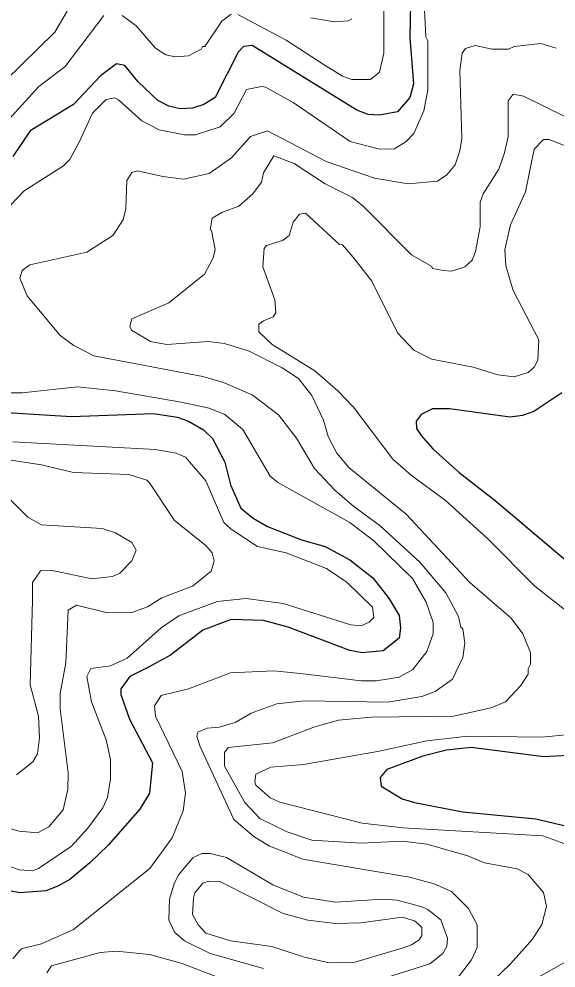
# Model space of a CAD drawing. Extents: x 423 to 448.8, y 7456.3 to 7484.
# Drawn here: x 428.618 to 429.427, y 7459.948 to 7461.376 of the extents above; entities that cross this region are included whole.
import ezdxf

# ---------------------------------------------------------------- set-up
doc = ezdxf.new("R2010")
doc.units = 0
doc.header["$LTSCALE"] = 0.032
doc.layers.add('1', color=7, linetype='Continuous', lineweight=25)
doc.layers.add('2', color=7, linetype='Continuous', lineweight=13)

msp = doc.modelspace()

# ---------------------------------------------------------------- linework, layer by layer
at = {"layer": '1'}
for points in [[(429.2078, 7461.4001), (429.2071, 7461.3475), (429.2125, 7461.2779), (429.2071, 7461.2577), (429.1885, 7461.2361), (429.1614, 7461.2307), (429.1444, 7461.2322), (429.1274, 7461.2384), (428.9696, 7461.3359), (428.9564, 7461.3343), (428.9487, 7461.3258), (428.9139, 7461.2577), (428.8969, 7461.2469), (428.8799, 7461.2415), (428.8613, 7461.2407), (428.8443, 7461.2446), (428.8273, 7461.2531), (428.7979, 7461.2809), (428.7778, 7461.3057), (428.7654, 7461.308), (428.7414, 7461.2902), (428.7004, 7461.2469), (428.6355, 7461.2075), (428.6092, 7461.1688)], [(429.436, 7460.813), (429.3935, 7460.7852), (429.3765, 7460.779), (429.3579, 7460.7766), (429.2666, 7460.789), (429.2411, 7460.789), (429.2241, 7460.7805), (429.2163, 7460.7704), (429.2171, 7460.7596), (429.2241, 7460.7488), (429.2418, 7460.7287), (429.2813, 7460.6931), (429.3354, 7460.6513), (429.4461, 7460.5577)], [(428.5752, 7460.7852), (428.6974, 7460.7774), (428.8211, 7460.7821), (428.8567, 7460.7767), (428.8737, 7460.7705), (428.8961, 7460.7573), (428.91, 7460.7442), (428.9286, 7460.7086), (428.9371, 7460.6746), (428.9526, 7460.6397), (428.9712, 7460.6243), (428.9928, 7460.6119), (429.0439, 7460.5918), (429.0794, 7460.5817), (429.1166, 7460.5616), (429.1514, 7460.5345), (429.1676, 7460.5136), (429.1761, 7460.5029), (429.1908, 7460.4781), (429.1931, 7460.4596), (429.1908, 7460.4441), (429.1668, 7460.4247), (429.1351, 7460.4216), (429.1166, 7460.4255), (429.0238, 7460.4603), (428.9866, 7460.4704), (428.9379, 7460.4719), (428.8954, 7460.4557), (428.8466, 7460.4185), (428.8134, 7460.4), (428.7855, 7460.386), (428.7716, 7460.3675), (428.7716, 7460.359), (428.7847, 7460.3219), (428.8196, 7460.2561), (428.8149, 7460.2105), (428.8002, 7460.1865), (428.753, 7460.1324), (428.7252, 7460.106), (428.695, 7460.0805), (428.6772, 7460.0705), (428.6587, 7460.0635), (428.62, 7460.0604), (428.6014, 7460.0643)], [(429.4832, 7460.2693), (429.4089, 7460.2654), (429.2991, 7460.2793), (429.262, 7460.2755), (429.2264, 7460.2662), (429.1723, 7460.246), (429.1622, 7460.2344), (429.1637, 7460.2213), (429.1955, 7460.202), (429.214, 7460.1966), (429.2867, 7460.1826), (429.3966, 7460.1718), (429.4878, 7460.1502)]]:
    msp.add_lwpolyline(points, dxfattribs=at)
at = {"layer": '2'}
for points in [[(429.2279, 7461.4094), (429.231, 7461.349), (429.2341, 7461.3428), (429.2341, 7461.2686), (429.2279, 7461.2377), (429.2132, 7461.2036), (429.2016, 7461.1912), (429.1838, 7461.1804), (429.1614, 7461.1796), (429.1173, 7461.1912), (429.0314, 7461.25), (428.9897, 7461.2732), (428.9835, 7461.274), (428.9611, 7461.2694), (428.9425, 7461.2338), (428.9216, 7461.2136), (428.8845, 7461.2013), (428.8675, 7461.2013), (428.8296, 7461.209), (428.8033, 7461.2222), (428.7685, 7461.2539), (428.7623, 7461.257), (428.7499, 7461.2547), (428.729, 7461.2338), (428.7089, 7461.1904), (428.695, 7461.1642), (428.6857, 7461.1549), (428.6262, 7461.1169), (428.5828, 7461.0721)], [(429.1676, 7461.3954), (429.1676, 7461.3243), (429.1614, 7461.2956), (429.1475, 7461.2848), (429.1197, 7461.2848), (429.1057, 7461.2894), (429.0779, 7461.3065), (429.0207, 7461.3436), (428.948, 7461.3823)], [(428.7461, 7461.3807), (428.6881, 7461.3041), (428.6486, 7461.274), (428.5728, 7461.1912)], [(428.6912, 7461.3877), (428.6726, 7461.356), (428.5975, 7461.2825)], [(428.9379, 7461.383), (428.9239, 7461.3722), (428.8984, 7461.3343), (428.8946, 7461.3343), (428.893, 7461.3304), (428.8737, 7461.3204), (428.8536, 7461.3188), (428.8397, 7461.3219), (428.8242, 7461.332), (428.7948, 7461.3653), (428.7739, 7461.3807)], [(429.1197, 7461.3761), (429.1142, 7461.373), (429.0934, 7461.3714), (429.0578, 7461.3776)], [(428.8876, 7460.3025), (428.9016, 7460.3087), (428.9201, 7460.3102), (428.9441, 7460.3172), (428.968, 7460.3312), (429.0067, 7460.3451), (429.0485, 7460.3497), (429.1738, 7460.3474), (429.2249, 7460.3559), (429.245, 7460.3636), (429.2713, 7460.3822), (429.2867, 7460.4147), (429.2898, 7460.4363), (429.2867, 7460.458), (429.2836, 7460.4603), (429.2805, 7460.4766), (429.2612, 7460.5121), (429.2218, 7460.5585), (429.1622, 7460.6127), (429.1228, 7460.642), (429.0941, 7460.6668), (429.0632, 7460.6993), (429.0361, 7460.7449), (429.009, 7460.7798), (428.9696, 7460.8099), (428.9263, 7460.8285), (428.8954, 7460.8377), (428.7314, 7460.8687), (428.7012, 7460.8841), (428.6803, 7460.8996), (428.6308, 7460.9592), (428.62, 7460.9855), (428.6231, 7460.9971), (428.6347, 7461.0056), (428.7206, 7461.0249), (428.76, 7461.0497), (428.7754, 7461.0736), (428.7793, 7461.0907), (428.7809, 7461.1325), (428.7886, 7461.1448), (428.7971, 7461.1471), (428.835, 7461.1386), (428.866, 7461.1348), (428.9046, 7461.1433), (428.9387, 7461.1665), (428.9673, 7461.1989), (428.9928, 7461.2075), (429.081, 7461.161), (429.1537, 7461.1363), (429.2047, 7461.1278), (429.2488, 7461.1317), (429.2627, 7461.141), (429.2751, 7461.1564), (429.2821, 7461.1773), (429.2852, 7461.1959), (429.2821, 7461.298), (429.2859, 7461.3242), (429.2906, 7461.3312), (429.3053, 7461.3359), (429.3308, 7461.3305), (429.3555, 7461.3305), (429.3641, 7461.3343), (429.4043, 7461.339), (429.4275, 7461.332)], [(429.4128, 7460.0403), (429.4082, 7460.0612), (429.3849, 7460.0883), (429.3687, 7460.0968), (429.3192, 7460.106), (429.2945, 7460.1161), (429.2326, 7460.1339), (429.1955, 7460.1385), (429.1336, 7460.1354), (429.0593, 7460.1401), (429.0222, 7460.1525), (428.9812, 7460.1726), (428.9587, 7460.1966), (428.9278, 7460.2515), (428.9278, 7460.2716), (428.9332, 7460.2793), (429.0006, 7460.2863), (429.0624, 7460.3102), (429.0996, 7460.3203), (429.1491, 7460.325), (429.2728, 7460.3265), (429.3293, 7460.3389), (429.3509, 7460.3482), (429.3741, 7460.3729), (429.3849, 7460.3899), (429.3849, 7460.3977), (429.3888, 7460.4046), (429.3888, 7460.4224), (429.3772, 7460.4502), (429.3594, 7460.4742), (429.2975, 7460.5276), (429.2016, 7460.6305), (429.1158, 7460.7001), (429.0972, 7460.7225), (429.0841, 7460.7473), (429.0771, 7460.772), (429.0593, 7460.8092), (429.0392, 7460.8347), (429.0145, 7460.8509), (428.965, 7460.8757), (428.9278, 7460.8872), (428.9031, 7460.8904), (428.8412, 7460.8857), (428.8165, 7460.8903), (428.7878, 7460.9074), (428.7855, 7460.9128), (428.7886, 7460.9244), (428.8443, 7460.9483), (428.8977, 7460.9917), (428.9108, 7461.0164), (428.9139, 7461.0288), (428.9085, 7461.0574), (428.9062, 7461.0582), (428.9093, 7461.076), (428.9248, 7461.0852), (428.9495, 7461.0938), (428.9704, 7461.1124), (428.9835, 7461.1301), (428.9866, 7461.144), (429.0021, 7461.1696), (429.033, 7461.158), (429.0794, 7461.1278), (429.1204, 7461.1069), (429.1374, 7461.0937), (429.2094, 7461.021), (429.2403, 7461.0033), (429.2411, 7461.0002), (429.2573, 7460.9971), (429.2697, 7460.9963), (429.2898, 7461.0025), (429.3007, 7461.0125), (429.306, 7461.0257), (429.313, 7461.0629), (429.313, 7461.1), (429.3176, 7461.1124), (429.3409, 7461.1495), (429.3494, 7461.1742), (429.3548, 7461.199), (429.3548, 7461.2523), (429.3625, 7461.2624), (429.378, 7461.2593), (429.4731, 7461.2129)], [(429.4662, 7461.175), (429.4167, 7461.1943), (429.4081, 7461.1943), (429.3942, 7461.1796), (429.3811, 7461.1154), (429.3586, 7461.0659), (429.3502, 7461.0288), (429.3517, 7461.0041), (429.3625, 7460.9669), (429.4012, 7460.8927)], [(429.4012, 7460.8927), (429.3996, 7460.8625), (429.3942, 7460.8517), (429.3849, 7460.8439), (429.3641, 7460.837), (429.3393, 7460.8401), (429.3022, 7460.8517), (429.2403, 7460.864), (429.2132, 7460.8772), (429.1885, 7460.9035), (429.1498, 7460.9809), (429.1212, 7461.018), (429.1057, 7461.0357), (429.1011, 7461.0365), (429.0501, 7461.0837), (429.0408, 7461.0822), (429.0315, 7461.0698), (429.0253, 7461.0497), (429.016, 7461.0427), (428.9912, 7461.035), (428.9874, 7461.0303), (428.9858, 7461.0025), (429.0036, 7460.953), (429.0052, 7460.9337), (429.0013, 7460.9275), (428.9866, 7460.9213), (428.9796, 7460.9163), (428.9796, 7460.9051), (428.9998, 7460.8857), (429.064, 7460.8462), (429.0988, 7460.8161), (429.122, 7460.7913), (429.1815, 7460.7132), (429.2094, 7460.6885), (429.2604, 7460.6514), (429.3239, 7460.5941), (429.395, 7460.5222), (429.4515, 7460.4781)], [(428.5984, 7460.813), (428.6231, 7460.813), (428.7066, 7460.8223), (428.7639, 7460.8161), (428.8629, 7460.7991), (428.9046, 7460.7898), (428.9286, 7460.7805), (428.9557, 7460.7581), (428.9967, 7460.6877), (429.0082, 7460.6784), (429.1166, 7460.6181), (429.1529, 7460.5902), (429.2109, 7460.5338), (429.2318, 7460.4982), (429.2419, 7460.4673), (429.2419, 7460.4503), (429.2326, 7460.424), (429.2117, 7460.3969), (429.1908, 7460.3853), (429.1568, 7460.3799), (429.1336, 7460.3799), (429.0423, 7460.3907), (429.0021, 7460.3945), (428.9371, 7460.3915), (428.8737, 7460.3675), (428.8327, 7460.3574), (428.8227, 7460.342), (428.8242, 7460.3265), (428.8644, 7460.243), (428.8691, 7460.2105), (428.8659, 7460.1842), (428.849, 7460.1432), (428.8157, 7460.0975), (428.7005, 7460.0055), (428.6525, 7459.9838), (428.6231, 7459.9769), (428.62, 7459.9738), (428.6092, 7459.9614)], [(428.6092, 7460.7395), (428.8242, 7460.7279), (428.8551, 7460.7225), (428.869, 7460.7163), (428.9, 7460.6808), (428.9271, 7460.6181), (428.9379, 7460.608), (428.9774, 7460.5818), (429.0207, 7460.5725), (429.0817, 7460.5485), (429.1127, 7460.5276), (429.1506, 7460.4905), (429.1528, 7460.4751)], [(428.5829, 7460.7155), (428.6525, 7460.7047), (428.7005, 7460.6931), (428.784, 7460.69), (428.811, 7460.6815), (428.8149, 7460.6776), (428.8528, 7460.6212), (428.9, 7460.5833), (428.9093, 7460.5725), (428.9124, 7460.5601), (428.9077, 7460.5446), (428.8799, 7460.5222), (428.8335, 7460.5044), (428.8118, 7460.4912), (428.7886, 7460.4827), (428.7515, 7460.4819), (428.7051, 7460.4935), (428.6927, 7460.4858), (428.6888, 7460.407), (428.6803, 7460.3605), (428.6803, 7460.3373), (428.6927, 7460.2414), (428.6919, 7460.2167), (428.685, 7460.1857), (428.6633, 7460.1602), (428.6463, 7460.1509), (428.6185, 7460.1533), (428.6061, 7460.1571)], [(428.6029, 7460.6552), (428.6316, 7460.6258), (428.6525, 7460.6142), (428.7438, 7460.6088), (428.7639, 7460.6026), (428.7886, 7460.5879), (428.7948, 7460.5763), (428.7886, 7460.5601), (428.7701, 7460.5415), (428.7592, 7460.5369), (428.7283, 7460.533), (428.6664, 7460.5462), (428.6509, 7460.5454), (428.6386, 7460.5276), (428.6386, 7460.5013), (428.6355, 7460.3737), (428.6479, 7460.3265), (428.6494, 7460.294), (428.6463, 7460.27), (428.6393, 7460.2577), (428.6146, 7460.2383)], [(429.1528, 7460.4751), (429.1459, 7460.468), (429.1336, 7460.4626), (429.1181, 7460.4642), (429.016, 7460.4959), (428.9603, 7460.5036), (428.917, 7460.499), (428.859, 7460.4773), (428.8327, 7460.4595), (428.7816, 7460.4139), (428.7561, 7460.4023), (428.7267, 7460.3984), (428.7206, 7460.386), (428.7275, 7460.3482), (428.7499, 7460.2909), (428.7561, 7460.2615), (428.7561, 7460.2322), (428.7515, 7460.2043), (428.7445, 7460.1888), (428.7221, 7460.1579), (428.6974, 7460.1308), (428.6479, 7460.0975), (428.6393, 7460.0937), (428.6185, 7460.0952), (428.6022, 7460.1014)], [(429.2805, 7459.9344), (429.2999, 7459.9599), (429.3084, 7459.9784), (429.3084, 7460.0125), (429.2952, 7460.0372), (429.2697, 7460.0627), (429.2434, 7460.0744), (429.2063, 7460.0844), (429.0454, 7460.1115), (429.0207, 7460.1215), (428.9959, 7460.1308), (428.9719, 7460.1455), (428.9418, 7460.171), (428.8907, 7460.2817), (428.8861, 7460.2963), (428.8876, 7460.3025)], [(429.463, 7460.3002), (429.4058, 7460.2948), (429.2945, 7460.2963), (429.2326, 7460.2894), (429.1583, 7460.2731), (429.047, 7460.2538), (428.9975, 7460.2499), (428.975, 7460.2391), (428.9735, 7460.2275), (428.975, 7460.2228), (428.9967, 7460.2035), (429.0114, 7460.1973), (429.1351, 7460.1656), (429.197, 7460.1586), (429.4074, 7460.1463), (429.4569, 7460.1285)], [(428.9866, 7459.9467), (428.9062, 7459.9692), (428.8675, 7459.9885), (428.8528, 7460.0017), (428.8443, 7460.0202), (428.8451, 7460.0512), (428.8528, 7460.0759), (428.859, 7460.0883), (428.8806, 7460.1138), (428.8938, 7460.12), (428.9062, 7460.12), (428.9309, 7460.1138), (429.0006, 7460.0728), (429.047, 7460.0543), (429.0949, 7460.0465), (429.1661, 7460.0511), (429.1877, 7460.0496), (429.2233, 7460.0403), (429.2341, 7460.0357), (429.2534, 7460.0202), (429.2635, 7459.9924), (429.2627, 7459.98), (429.2566, 7459.9692), (429.2372, 7459.9537), (429.1785, 7459.9351)], [(429.3029, 7459.9003), (429.3586, 7459.9537), (429.3919, 7459.9908), (429.4058, 7460.0132), (429.4128, 7460.0403)], [(428.6602, 7459.9405), (428.6672, 7459.9506), (428.7407, 7459.9707), (428.7654, 7459.973), (428.8149, 7459.9676), (428.8644, 7459.9545), (428.9882, 7459.9065)], [(429.4538, 7459.9637), (429.3935, 7459.9297)]]:
    msp.add_lwpolyline(points, dxfattribs=at)
msp.add_lwpolyline([(429.0949, 7460.0147), (429.1336, 7460.0156), (429.1955, 7460.0241), (429.214, 7460.0186), (429.2202, 7460.0133), (429.2249, 7460.0086), (429.2249, 7459.9962), (429.221, 7459.99), (429.2094, 7459.9823), (429.197, 7459.9777), (429.1228, 7459.956), (429.0856, 7459.9553), (429.0485, 7459.9637), (428.999, 7459.98), (428.9371, 7459.9885), (428.9, 7460.0001), (428.8884, 7460.0124), (428.8799, 7460.028), (428.8814, 7460.0527), (428.883, 7460.0604), (428.8954, 7460.0751), (428.9046, 7460.0782), (428.9209, 7460.0775), (429.016, 7460.0295), (429.0532, 7460.0194)], close=True, dxfattribs=at)

doc.saveas('drawing.dxf')
